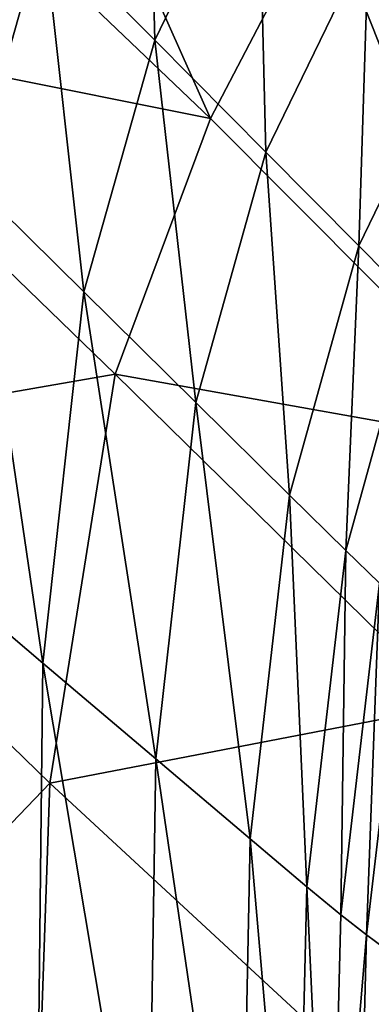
# Model space of a CAD drawing. Header units: millimetres. Extents: x 2387 to 13955, y -4964 to 364.
# Tile 908 of 1056: x 4422 to 4443, y 161 to 220. Entities that reach past the tile are written whole.
import ezdxf

# ---------------------------------------------------------------- set-up
doc = ezdxf.new("R2010")
doc.units = ezdxf.units.MM
doc.header["$MEASUREMENT"] = 0
doc.layers.add('Predefinito', color=7, linetype='Continuous', true_color=0x000000)

# ---------------------------------------------------------------- blocks, each defined once
blk = doc.blocks.new('Blocco 08')
at = {"layer": 'Predefinito'}
for points in [[(-504.653, -67.836, 607.51), (-526.41, -47.038, 729.881), (-519.691, -34.109, 729.884)], [(-519.691, -34.109, 729.884), (-497.886, -54.836, 607.606), (-504.653, -67.836, 607.51)], [(-508.508, -43.508, 1232.245), (-514.692, -56.386, 1232.204), (-508.006, -63.123, 1232.429)], [(-508.006, -63.123, 1232.429), (-501.815, -50.314, 1232.511), (-508.508, -43.508, 1232.245)], [(-478.241, -74.885, 485.25), (-497.886, -54.836, 607.606), (-492.351, -45.963, 607.748)], [(-531.889, -62.386, 730.012), (-526.41, -47.038, 729.881), (-504.653, -67.836, 607.51)], [(-489.807, -48.428, 1232.313), (-495.15, -57.137, 1232.214), (-489.607, -62.838, 1231.624)], [(-501.815, -50.314, 1232.511), (-508.006, -63.123, 1232.429), (-501.32, -69.877, 1232.102)], [(-501.32, -69.877, 1232.102), (-495.15, -57.137, 1232.214), (-501.815, -50.314, 1232.511)], [(-518.997, -71.637, 1232.243), (-514.692, -56.386, 1232.204), (-520.276, -50.786, 1231.676)], [(-484.792, -87.825, 485.146), (-504.653, -67.836, 607.51), (-497.886, -54.836, 607.606)], [(-497.886, -54.836, 607.606), (-478.241, -74.885, 485.25), (-484.792, -87.825, 485.146)], [(-514.692, -56.386, 1232.204), (-518.997, -71.637, 1232.243), (-512.277, -78.286, 1232.437)], [(-512.277, -78.286, 1232.437), (-508.006, -63.123, 1232.429), (-514.692, -56.386, 1232.204)], [(-495.15, -57.137, 1232.214), (-501.32, -69.877, 1232.102), (-495.741, -75.518, 1231.503)], [(-495.741, -75.518, 1231.503), (-489.607, -62.838, 1231.624), (-495.15, -57.137, 1232.214)], [(-535.156, -87.559, 730.209), (-531.889, -62.386, 730.012), (-510.39, -83.247, 607.534)], [(-504.653, -67.836, 607.51), (-510.39, -83.247, 607.534), (-531.889, -62.386, 730.012)], [(-489.607, -62.838, 1231.624), (-495.741, -75.518, 1231.503), (-492.388, -78.908, 1230.9)], [(-508.006, -63.123, 1232.429), (-512.277, -78.286, 1232.437), (-505.536, -84.953, 1232.098)], [(-505.536, -84.953, 1232.098), (-501.32, -69.877, 1232.102), (-508.006, -63.123, 1232.429)], [(-510.39, -83.247, 607.534), (-504.653, -67.836, 607.51), (-484.792, -87.825, 485.146)], [(-501.32, -69.877, 1232.102), (-505.536, -84.953, 1232.098), (-499.901, -90.52, 1231.504)], [(-499.901, -90.52, 1231.504), (-495.741, -75.518, 1231.503), (-501.32, -69.877, 1232.102)], [(-518.997, -71.637, 1232.243), (-521.493, -94.892, 1232.35), (-514.73, -100.641, 1232.542)], [(-514.73, -100.641, 1232.542), (-512.277, -78.286, 1232.437), (-518.997, -71.637, 1232.243)], [(-495.741, -75.518, 1231.503), (-499.901, -90.52, 1231.504), (-496.51, -93.865, 1230.911)], [(-496.51, -93.865, 1230.911), (-492.388, -78.908, 1230.9), (-495.741, -75.518, 1231.503)], [(-512.277, -78.286, 1232.437), (-514.73, -100.641, 1232.542), (-507.942, -106.405, 1232.225)], [(-507.942, -106.405, 1232.225), (-505.536, -84.953, 1232.098), (-512.277, -78.286, 1232.437)], [(-492.388, -78.908, 1230.9), (-496.51, -93.865, 1230.911), (-494.489, -95.82, 1230.228)], [(-510.39, -83.247, 607.534), (-514.314, -107.884, 607.686), (-535.156, -87.559, 730.209)], [(-514.314, -107.884, 607.686), (-510.39, -83.247, 607.534), (-490.087, -103.205, 485.214)], [(-484.792, -87.825, 485.146), (-490.087, -103.205, 485.214), (-510.39, -83.247, 607.534)], [(-505.536, -84.953, 1232.098), (-507.942, -106.405, 1232.225), (-502.268, -111.219, 1231.666)], [(-502.268, -111.219, 1231.666), (-499.901, -90.52, 1231.504), (-505.536, -84.953, 1232.098)], [(-535.451, -129.951, 730.175), (-535.156, -87.559, 730.209), (-514.314, -107.884, 607.686)], [(-499.901, -90.52, 1231.504), (-502.268, -111.219, 1231.666), (-498.858, -114.113, 1231.098)], [(-498.858, -114.113, 1231.098), (-496.51, -93.865, 1230.911), (-499.901, -90.52, 1231.504)], [(-496.51, -93.865, 1230.911), (-498.858, -114.113, 1231.098), (-496.824, -115.8, 1230.429)], [(-496.824, -115.8, 1230.429), (-494.489, -95.82, 1230.228), (-496.51, -93.865, 1230.911)], [(-521.493, -94.892, 1232.35), (-521.805, -131.79, 1232.497), (-515.123, -135.026, 1232.765)], [(-515.123, -135.026, 1232.765), (-514.73, -100.641, 1232.542), (-521.493, -94.892, 1232.35)], [(-494.489, -95.82, 1230.228), (-496.824, -115.8, 1230.429), (-495.273, -117.002, 1229.587)], [(-495.273, -117.002, 1229.587), (-492.952, -97.219, 1229.371), (-494.489, -95.82, 1230.228)], [(-492.952, -97.219, 1229.371), (-495.273, -117.002, 1229.587), (-494.185, -117.808, 1228.802)], [(-514.73, -100.641, 1232.542), (-515.123, -135.026, 1232.765), (-508.441, -138.277, 1232.515)], [(-508.441, -138.277, 1232.515), (-507.942, -106.405, 1232.225), (-514.73, -100.641, 1232.542)], [(-490.087, -103.205, 485.214), (-493.388, -127.263, 485.54), (-514.314, -107.884, 607.686)], [(-507.942, -106.405, 1232.225), (-508.441, -138.277, 1232.515), (-502.873, -140.997, 1231.993)], [(-502.873, -140.997, 1231.993), (-502.268, -111.219, 1231.666), (-507.942, -106.405, 1232.225)], [(-514.314, -107.884, 607.686), (-515.72, -148.569, 607.928), (-535.451, -129.951, 730.175)], [(-515.72, -148.569, 607.928), (-514.314, -107.884, 607.686), (-493.388, -127.263, 485.54)], [(-502.268, -111.219, 1231.666), (-502.873, -140.997, 1231.993), (-499.535, -142.634, 1231.439)], [(-499.535, -142.634, 1231.439), (-498.858, -114.113, 1231.098), (-502.268, -111.219, 1231.666)], [(-498.858, -114.113, 1231.098), (-499.535, -142.634, 1231.439), (-497.526, -143.587, 1230.777)], [(-497.526, -143.587, 1230.777), (-496.824, -115.8, 1230.429), (-498.858, -114.113, 1231.098)], [(-495.273, -117.002, 1229.587), (-496.824, -115.8, 1230.429), (-497.526, -143.587, 1230.777)], [(-497.526, -143.587, 1230.777), (-495.949, -144.264, 1229.939), (-495.273, -117.002, 1229.587)], [(-494.185, -117.808, 1228.802), (-495.273, -117.002, 1229.587), (-495.949, -144.264, 1229.939)], [(-495.949, -144.264, 1229.939), (-494.819, -144.719, 1229.156), (-494.185, -117.808, 1228.802)]]:
    blk.add_3dface(points, dxfattribs=at)

msp = doc.modelspace()

# ---------------------------------------------------------------- block references
at = {"layer": 'Predefinito'}
msp.add_blockref('Blocco 08', (4937.65, 282.162), dxfattribs=at)

doc.saveas('drawing.dxf')
